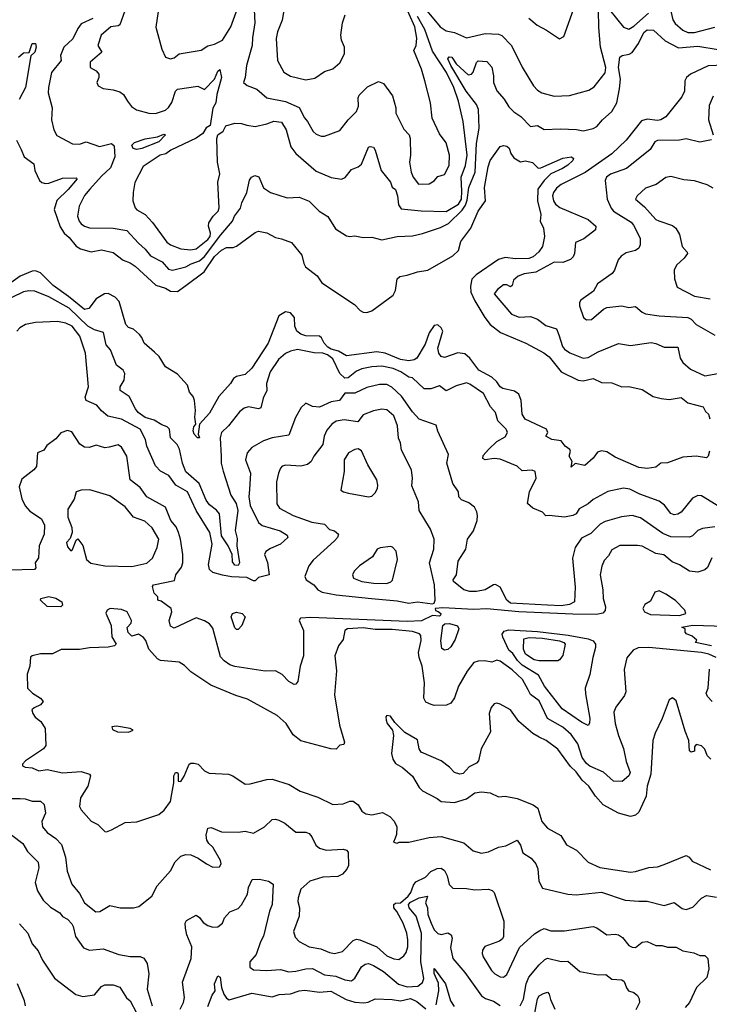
# Model space of a CAD drawing. Extents: x 1552294 to 1694791, y 811929 to 917222.
# Tile 452 of 643: x 1663292 to 1667372, y 859605 to 865427. Entities that reach past the tile are written whole.
import ezdxf

# ---------------------------------------------------------------- set-up
doc = ezdxf.new("R2010")
doc.units = 0

msp = doc.modelspace()

# ---------------------------------------------------------------- linework, layer by layer
at = {"layer": '0CON10XD'}
for points in [[(1664111.9, 865475), (1664097.6, 865382.4), (1664132.4, 865252.4), (1664155, 865204.2), (1664185, 865194.4), (1664205, 865200.8), (1664236.1, 865223.9), (1664365, 865247.1), (1664405, 865272.2), (1664445, 865281.8), (1664492.5, 865305), (1664541.1, 865385), (1664587.9, 865515)], [(1664679.6, 865485), (1664682.8, 865407.2), (1664670.2, 865320.2), (1664666.3, 865275), (1664633.5, 865155), (1664625.5, 865084.5), (1664616.2, 865055), (1664638.3, 865038.3), (1664695, 865016.9), (1664753.3, 864965), (1664865, 864943.2), (1664945, 864907.9), (1664976, 864846), (1664995.4, 864825), (1665028.2, 864765), (1665045, 864749.5), (1665075, 864738.2), (1665095, 864737.5), (1665185, 864772.5), (1665234.7, 864835.3), (1665285, 864884.4), (1665296.4, 864915), (1665294.7, 864965), (1665300, 864980), (1665349.7, 865030.3), (1665415, 865062), (1665445, 865050), (1665497.2, 864977.2), (1665516.4, 864906.4), (1665517.8, 864875), (1665565, 864778.8), (1665595.8, 864745), (1665601.9, 864725), (1665604.6, 864625), (1665597.7, 864585), (1665607.3, 864525), (1665620, 864495), (1665651.2, 864455), (1665713.9, 864456.1), (1665745, 864474), (1665765, 864499.2), (1665805, 864510.8), (1665832.1, 864565), (1665835.4, 864625), (1665815, 864698.8), (1665775, 864752.5), (1665731.9, 864845), (1665721.8, 864935), (1665688, 865065), (1665668.4, 865135), (1665624.4, 865245), (1665638.1, 865275), (1665641.9, 865318.1), (1665629.6, 865385), (1665563.5, 865535)], [(1664860.6, 865515), (1664845, 865423.3), (1664816.8, 865355), (1664810, 865315), (1664816.9, 865185), (1664855, 865116.5), (1664895, 865092.8), (1664985, 865071.5), (1665038.7, 865081.3), (1665095, 865120.8), (1665145, 865135.8), (1665185, 865172.5), (1665214.5, 865225), (1665213.8, 865263.8), (1665195, 865306.2), (1665191.8, 865335), (1665201.5, 865408.5), (1665218.5, 865455)], [(1665673.1, 865513.1), (1665780, 865385), (1665815, 865360), (1665865, 865350.4), (1665935, 865319.2), (1666045, 865344.7), (1666125, 865340.8), (1666145, 865332.5), (1666201.8, 865275), (1666265, 865146.2), (1666331.1, 865035), (1666355, 865010.4), (1666380.8, 864995), (1666455, 864974.5), (1666545, 864978.5), (1666659.8, 865010.2), (1666690.7, 865029.3), (1666755, 865111.9), (1666760.3, 865145), (1666728, 865265), (1666719.3, 865380.7), (1666717.3, 865482.7)], [(1666305, 865435.7), (1666353.6, 865393.6), (1666409.2, 865365), (1666485, 865313.8), (1666511.7, 865328.3), (1666578.2, 865515)], [(1663923.9, 865506.1), (1663885, 865396.2), (1663875, 865390), (1663831.2, 865385), (1663774.6, 865335), (1663753.3, 865273.3), (1663777.5, 865235), (1663709.2, 865175), (1663708.8, 865145), (1663745, 865124.4), (1663759.6, 865105), (1663760, 865085), (1663747.8, 865055), (1663755.4, 865035.4), (1663785, 865019.4), (1663845, 865012), (1663885, 865000), (1663905, 864984), (1663930.5, 864945), (1663953.6, 864913.6), (1663983, 864893), (1664055, 864873.5), (1664095, 864872.7), (1664155, 864891.8), (1664172.9, 864907.1), (1664192, 864938), (1664213.5, 865005), (1664225, 865016.9), (1664345, 865033.1), (1664385, 865013.8), (1664444.6, 865075.4), (1664465, 865123.3), (1664475, 865132.5), (1664486.2, 865085), (1664458, 864985), (1664451.4, 864935), (1664435.5, 864904.5), (1664418, 864802), (1664395, 864786.7), (1664375.7, 864754.3), (1664335, 864725.5), (1664185.2, 864654.8), (1664157.4, 864632.6), (1664123.1, 864625), (1664022.3, 864557.7), (1663973.3, 864465), (1663962.8, 864405), (1663961.6, 864355), (1663975, 864313.3), (1663985, 864301.8), (1664035, 864274.4), (1664078.5, 864228.5), (1664161.8, 864111.8), (1664185, 864094.6), (1664245, 864071.6), (1664305, 864065.8), (1664335, 864072.7), (1664405, 864127.7), (1664418.8, 864145), (1664421.6, 864165), (1664409.7, 864205), (1664410.9, 864225), (1664436.9, 864265), (1664466.6, 864295), (1664472.8, 864315), (1664464.8, 864465.2), (1664476.1, 864515), (1664461.2, 864585), (1664457.5, 864725), (1664464, 864745), (1664495, 864767.5), (1664511.7, 864798.3), (1664565, 864815.4), (1664605, 864813.1), (1664635, 864802.3), (1664685, 864795.5), (1664755, 864810), (1664795, 864826.2), (1664839.9, 864819.9), (1664869.2, 864775), (1664895.5, 864675.5), (1664925.7, 864635), (1665045, 864531.8), (1665135, 864493.6), (1665195, 864483.9), (1665216.9, 864493.1), (1665255, 864540), (1665295, 864557.1), (1665315, 864572.9), (1665355, 864672), (1665365, 864676.2), (1665385, 864672), (1665395, 864656.2), (1665430.8, 864535), (1665486.7, 864466.7), (1665496.4, 864436.4), (1665515, 864422.5), (1665527.8, 864385), (1665532.2, 864332.2), (1665549.3, 864309.3), (1665667.2, 864297.2), (1665815, 864292.1), (1665888.3, 864335), (1665905, 864366.2), (1665907.9, 864412.1), (1665904, 864495), (1665930.2, 864565), (1665939.2, 864625), (1665915.3, 864825), (1665888, 864945), (1665861.3, 865025), (1665817, 865115), (1665735, 865241.3), (1665688.9, 865368.9), (1665645, 865444.8)], [(1666782.2, 865485), (1666865, 865381.8), (1666895, 865370), (1666925, 865388.8), (1667012.1, 865465)], [(1667145, 865476.7), (1667155.4, 865425.4), (1667169.4, 865405), (1667215.8, 865365), (1667245, 865351.5), (1667285, 865350.3), (1667405, 865382)], [(1663725.5, 865434.5), (1663655, 865402.3), (1663635.4, 865375), (1663607, 865313), (1663552.9, 865265), (1663533.5, 865215), (1663537.3, 865185), (1663479.5, 865115), (1663462.2, 865025), (1663460.6, 864995), (1663484.4, 864905), (1663480, 864835), (1663494.5, 864774.5), (1663511.8, 864741.8), (1663605, 864691.9), (1663645, 864690.8), (1663685, 864705.5), (1663763.2, 864676.8), (1663835, 864695.6), (1663850.5, 864680.5), (1663855.2, 864615), (1663829.8, 864550.2), (1663775, 864502.1), (1663706, 864424), (1663675, 864386.5), (1663643.9, 864325), (1663634.7, 864265), (1663643.2, 864235), (1663655, 864219.5), (1663675.8, 864205), (1663705, 864196.8), (1663844.1, 864194.1), (1663925, 864180.5), (1663995, 864104.5), (1664035, 864070.4), (1664065, 864031.1), (1664135, 863995.6), (1664172.5, 863952.5), (1664195.4, 863945.4), (1664275, 863965.3), (1664306.1, 863983.9), (1664355, 864000.4), (1664385, 864025.6), (1664482.3, 864155), (1664551.1, 864235), (1664563.1, 864265), (1664597.9, 864312.1), (1664606.3, 864343.7), (1664635.3, 864405), (1664651.9, 864478.1), (1664663.8, 864496.2), (1664683.6, 864506.4), (1664707.2, 864497.2), (1664735, 864433.3), (1664775, 864404.8), (1664875, 864374.2), (1664945, 864376.8), (1665005, 864353.8), (1665063.5, 864295), (1665115, 864263.1), (1665160.6, 864190.6), (1665225, 864148.6), (1665245, 864144.4), (1665275, 864148.9), (1665325, 864139.4), (1665375, 864141.4), (1665435, 864125.3), (1665525.2, 864145.2), (1665615, 864149.5), (1665675, 864161.6), (1665781.2, 864198.8), (1665828.1, 864221.9), (1665909.2, 864300.8), (1665929.4, 864330.6), (1665939.6, 864360.4), (1665949.4, 864435), (1665987.4, 864525), (1665993.6, 864695), (1666010.9, 864785), (1666006, 864895), (1665995.3, 864925), (1665933.4, 865003.4), (1665842.4, 865155), (1665824.8, 865195), (1665831.9, 865208.1), (1665847.7, 865205), (1665875, 865165.4), (1665945, 865100.8), (1665965, 865103.8), (1665974.3, 865115.7), (1665995, 865173.3), (1666005, 865184), (1666055, 865179.2), (1666085, 865146.2), (1666095.2, 865095.2), (1666094.7, 865055), (1666115, 865005.4), (1666157.5, 864957.5), (1666185, 864912.1), (1666215, 864881.8), (1666257.1, 864855), (1666315, 864795.7), (1666355, 864800.5), (1666395, 864777.3), (1666490.7, 864780.7), (1666586.8, 864776.8), (1666625, 864769.5), (1666685, 864782.5), (1666705.8, 864795), (1666740, 864835), (1666795, 864884), (1666825.2, 864934.8), (1666841.3, 865018.7), (1666845.7, 865075.7), (1666835.4, 865145), (1666842.5, 865205), (1666855.6, 865214.4), (1666898, 865222), (1666915, 865233.2), (1666953.1, 865285), (1666985, 865351.5), (1667005, 865367.1), (1667041.4, 865365), (1667111.8, 865301.8), (1667190.7, 865260.7), (1667305, 865269.8), (1667425, 865251.3)], [(1663285, 865205.6), (1663315, 865230), (1663347.1, 865232.9), (1663365, 865285.7), (1663385, 865285.7), (1663390, 865265), (1663380.9, 865235), (1663357.3, 865212.7), (1663326.8, 865025), (1663288.8, 864955)], [(1667505, 865160.6), (1667365, 865153.3), (1667260.5, 865105), (1667237.5, 865085), (1667226.9, 865065), (1667224.4, 865005), (1667209.6, 864970.4), (1667115, 864852.7), (1667085.6, 864835), (1667065, 864830.5), (1667005, 864838.8), (1666970.8, 864829.2), (1666879.3, 864715), (1666795, 864633.1), (1666637.5, 864522.5), (1666495, 864452.2), (1666468.9, 864431.1), (1666449.2, 864405), (1666444.7, 864385.2), (1666449.7, 864355), (1666461.3, 864335), (1666486.7, 864316.7), (1666655.6, 864245), (1666700.6, 864205), (1666699.4, 864185), (1666628.8, 864131.2), (1666580.7, 864109.3), (1666574.4, 864045), (1666566, 864024), (1666550.4, 864009.6), (1666505, 863990.4), (1666455, 863993.8), (1666345, 863934.1), (1666276.9, 863923.1), (1666240.2, 863909.8), (1666212.7, 863887.3), (1666205, 863854.3), (1666195, 863848), (1666175, 863858.8), (1666155, 863858.8), (1666118.8, 863831.2), (1666100, 863805), (1666201.4, 863685), (1666248, 863668), (1666315, 863672), (1666356.4, 863656.4), (1666405, 863619.1), (1666468.3, 863598.3), (1666482.7, 863562.7), (1666503.6, 863495), (1666515, 863478.1), (1666547, 863457), (1666625, 863425.6), (1666655, 863430), (1666715, 863462.7), (1666835, 863511.9), (1666905, 863500.9), (1667027.8, 863517.8), (1667055, 863512.9), (1667105, 863490), (1667185, 863490), (1667199.5, 863425), (1667215, 863400), (1667259.8, 863359.8), (1667345, 863320.6), (1667445, 863338.1)], [(1667394.7, 864975.3), (1667371.4, 864918.6), (1667367.8, 864835), (1667395.5, 864745)], [(1663273.2, 864715), (1663299.8, 864659.8), (1663318.6, 864615), (1663375.3, 864575.3), (1663381.1, 864535), (1663408.7, 864475), (1663423.4, 864463.4), (1663445, 864457.9), (1663465, 864460.7), (1663545, 864490), (1663625, 864490.8), (1663632, 864485), (1663577.8, 864422.2), (1663511.5, 864358.5), (1663495.7, 864305), (1663531, 864201), (1663555, 864164.5), (1663585, 864139.2), (1663625, 864087.5), (1663651.9, 864071.9), (1663715, 864054.7), (1663775.4, 864065.4), (1663845, 864050.5), (1663904, 864004), (1663945, 863989.4), (1663975, 863970), (1664097.6, 863857.6), (1664155, 863838.9), (1664185, 863821.4), (1664225, 863820.5), (1664274.7, 863855), (1664383.2, 863936.8), (1664445, 864027.4), (1664485, 864063.7), (1664515, 864079.3), (1664555, 864079.6), (1664575, 864086.8), (1664685, 864168.3), (1664705, 864175.8), (1664755, 864166.6), (1664805, 864138.5), (1664841.6, 864131.6), (1664899.1, 864109.1), (1664961.5, 864035), (1664972.2, 863985), (1664982.5, 863965), (1665052.1, 863912.1), (1665079.9, 863869.9), (1665272.4, 863742.4), (1665306.6, 863706.6), (1665325, 863697.1), (1665345, 863695.4), (1665375, 863705.5), (1665502.4, 863797.6), (1665516, 863825), (1665524.4, 863895), (1665541.7, 863908.3), (1665585, 863915.5), (1665645, 863935.5), (1665706.7, 863945), (1665855, 864031.2), (1665888.8, 864061.2), (1665901.6, 864115), (1665961.5, 864195), (1666005, 864293.8), (1666046.9, 864355), (1666041.8, 864435), (1666062.7, 864557.3), (1666075.6, 864594.4), (1666135, 864676.2), (1666155, 864683.8), (1666175, 864678.8), (1666187, 864667), (1666196.9, 864635), (1666215, 864610), (1666255, 864586.7), (1666285, 864592), (1666325, 864582), (1666359.3, 864549.3), (1666375, 864550), (1666505, 864607.1), (1666556.7, 864615), (1666569.2, 864605), (1666564.2, 864595), (1666535, 864566.7), (1666503.1, 864546.9), (1666435, 864515.5), (1666395, 864475.6), (1666357.8, 864425), (1666356.2, 864355), (1666375.5, 864275), (1666372, 864235), (1666390.6, 864195), (1666397.8, 864145), (1666384.6, 864085), (1666364.3, 864055), (1666330.3, 864025), (1666305, 864014.5), (1666225, 864012.3), (1666165, 864020), (1666125, 864009.2), (1665992, 863918), (1665967.9, 863892.1), (1665958.6, 863851.4), (1665961.2, 863815), (1665984.1, 863764.1), (1666042.9, 863665), (1666075.2, 863625.2), (1666137.2, 863577.2), (1666287.1, 863515), (1666392.6, 863457.4), (1666425, 863433.3), (1666495.2, 863345.2), (1666596.2, 863296.2), (1666625, 863291.7), (1666685, 863304.7), (1666735, 863281.3), (1666795, 863280), (1666855, 863255.4), (1666895, 863257.9), (1666975, 863239.1), (1667039.4, 863199.4), (1667086.6, 863186.6), (1667135, 863180.7), (1667205, 863193.2), (1667245, 863161.9), (1667335, 863137.8), (1667349.7, 863109.7), (1667366.9, 863095), (1667376.1, 863066.1)], [(1663985, 864659.4), (1663962.5, 864665), (1663954.3, 864685), (1663970.3, 864699.7), (1664035, 864721.3), (1664106.8, 864733.2), (1664145, 864749.5), (1664155, 864746.7), (1664115, 864704.8), (1664015, 864664.8), (1663985, 864659.4)], [(1667385, 864717.1), (1667315, 864703.3), (1667235, 864723.1), (1667195.4, 864714.6), (1667065, 864713.1), (1667050.5, 864705), (1667021.2, 864658.8), (1666882.8, 864547.2), (1666787.5, 864512.5), (1666764.6, 864495.4), (1666755.9, 864475), (1666767.1, 864365), (1666792.1, 864312.1), (1666805.6, 864295), (1666909, 864229), (1666922.6, 864212.6), (1666963.3, 864135), (1666963.1, 864095), (1666955.7, 864075), (1666935, 864061.8), (1666881.1, 864048.9), (1666850.6, 864029.4), (1666832.6, 864007.4), (1666811.1, 863945), (1666797.1, 863925), (1666710, 863865), (1666687.7, 863822.3), (1666612.1, 863767.9), (1666604.3, 863755), (1666603.1, 863735), (1666627.5, 863665), (1666645, 863652.7), (1666675, 863654.4), (1666746, 863715), (1666765, 863724.4), (1666854.7, 863735.3), (1666895, 863724.6), (1666935, 863730.6), (1666975, 863696.5), (1666995, 863687.9), (1667075, 863675.3), (1667245.7, 863665.7), (1667265, 863655.4), (1667294.3, 863625), (1667405, 863560.6)], [(1667395, 864430.8), (1667359.4, 864449.4), (1667285, 864474.5), (1667220.7, 864480.7), (1667145, 864500.5), (1667115, 864493.6), (1667057.1, 864452.9), (1666995, 864430.4), (1666944.4, 864385), (1666934.5, 864365), (1666989.4, 864319.4), (1667055, 864245.6), (1667072.5, 864237.5), (1667155, 864210), (1667174.3, 864195), (1667196.3, 864156.3), (1667210.6, 864085), (1667241.2, 864051.2), (1667242.5, 864045), (1667223.4, 864016.6), (1667177.1, 863975), (1667164.3, 863945), (1667166.2, 863895), (1667182.5, 863845), (1667285, 863791.1), (1667376.8, 863776.8)], [(1667373.1, 862875), (1667365.3, 862845), (1667355, 862835.6), (1667293.7, 862846.3), (1667215, 862840.5), (1667125, 862805.8), (1667085, 862804), (1667055, 862781.2), (1667005, 862772.9), (1666955, 862778.1), (1666815, 862839.5), (1666765, 862870.9), (1666735, 862878.1), (1666710.6, 862869.4), (1666685, 862833.8), (1666635, 862791.2), (1666578.3, 862801.7), (1666555, 862780), (1666560, 862815), (1666542.9, 862845), (1666551.5, 862875), (1666546.9, 862885), (1666519.2, 862905), (1666495.7, 862935.7), (1666440, 862945), (1666405, 862963.3), (1666416.7, 862985), (1666408.8, 863005), (1666282.7, 863065), (1666265, 863093.8), (1666259.2, 863175), (1666245, 863212.1), (1666220.3, 863230.3), (1666150.4, 863245), (1666135, 863255.3), (1666114, 863286), (1666085, 863313.3), (1666008.9, 863355), (1665954.6, 863425), (1665925, 863450.4), (1665883.5, 863456.5), (1665805, 863430), (1665785, 863435.8), (1665771.5, 863455), (1665765.8, 863485), (1665794.4, 863585), (1665786.1, 863605), (1665765, 863621.6), (1665745, 863619.2), (1665714, 863576), (1665690.9, 863509.1), (1665640.7, 863425), (1665625, 863414.8), (1665595, 863410.4), (1665545, 863416.6), (1665455.1, 863455.1), (1665405, 863462.3), (1665225, 863439.1), (1665177.2, 863467.2), (1665135, 863478), (1665115, 863489.5), (1665092.7, 863515), (1665078.3, 863545), (1665065, 863554.5), (1664985, 863557.8), (1664955, 863567.5), (1664931.8, 863585), (1664920, 863615), (1664917.9, 863665), (1664895, 863693.2), (1664865, 863699.4), (1664824.1, 863675.9), (1664762.7, 863515), (1664665, 863366.7), (1664625, 863328.5), (1664575, 863317.1), (1664556, 863305), (1664538.1, 863275), (1664470.9, 863199.1), (1664415, 863100), (1664356, 863035), (1664347.5, 862975), (1664355, 862953.3), (1664343.1, 862955), (1664325, 862976.9), (1664318.8, 862995), (1664321.2, 863018.8), (1664334.2, 863035), (1664327.1, 863077.1), (1664331.1, 863115), (1664326.9, 863175), (1664318.7, 863198.7), (1664295.8, 863225), (1664285.6, 863265), (1664225, 863330.6), (1664155, 863374.2), (1664117.1, 863435), (1664090.3, 863460.3), (1664027.5, 863515), (1664015, 863546.7), (1664000, 863565), (1663965, 863596), (1663935, 863607.5), (1663918.9, 863625), (1663879.5, 863759.5), (1663856.9, 863786.9), (1663815, 863808.1), (1663793.8, 863806.1), (1663744.5, 863775.5), (1663701.3, 863718.7), (1663675, 863712.6), (1663580.8, 863790.8), (1663489.6, 863855), (1663415, 863930), (1663385, 863942.5), (1663365, 863940.3), (1663295, 863910.1), (1663238.4, 863871.6)], [(1664484.2, 862844.2), (1664484.8, 862804.8), (1664495, 862757.5), (1664540.3, 862615), (1664571.8, 862565), (1664582.7, 862525), (1664566.7, 862406.7), (1664578.7, 862358.7), (1664576.1, 862315), (1664592, 862215), (1664585, 862199.4), (1664565, 862200.5), (1664550.3, 862220.2), (1664548.3, 862265), (1664526.2, 862315), (1664485.5, 862375), (1664473.9, 862505), (1664456.5, 862526.5), (1664415, 862558.5), (1664395, 862585.4), (1664353.9, 862683.9), (1664275, 862753.5), (1664254.3, 862805), (1664237.6, 862887.6), (1664222.7, 862915), (1664185, 862954), (1664178.5, 863005), (1664165, 863018.5), (1664131.9, 863031.9), (1664088, 863058), (1664035, 863074.5), (1663993.6, 863105), (1663976.5, 863125), (1663939, 863199), (1663887.1, 863235), (1663885.6, 863255), (1663909.6, 863295), (1663914.4, 863335), (1663903.5, 863353.5), (1663865, 863383.3), (1663830, 863475), (1663804, 863505), (1663787.2, 863577.3), (1663735, 863592.3), (1663695, 863614.1), (1663585, 863720.2), (1663465, 863787.4), (1663380.8, 863820.8), (1663345, 863824), (1663315, 863818.2), (1663245, 863783.8)], [(1667405, 862427.4), (1667332.6, 862417.4), (1667305, 862405.4), (1667273.1, 862375), (1667255, 862366.2), (1667145, 862369.5), (1667097.7, 862387.7), (1666965, 862480.3), (1666915, 862494.2), (1666852.1, 862487.9), (1666755, 862459.1), (1666725.7, 862444.3), (1666671, 862389), (1666615, 862360.4), (1666577.7, 862305), (1666562.6, 862242.6), (1666578.9, 862071.1), (1666573.5, 861985), (1666545, 861969.3), (1666495, 861961.2), (1666415.6, 861965.6), (1666195, 861977), (1666175, 861993.5), (1666135, 862071.2), (1666107.8, 862087.8), (1666095, 862085.6), (1666045, 862054.6), (1665995.3, 862044.7), (1665955, 862045.7), (1665919.5, 862055), (1665857.8, 862105), (1665857.5, 862115), (1665875.3, 862144.7), (1665886, 862225), (1665931.3, 862295), (1665940.7, 862355), (1665976.6, 862403.4), (1665999.5, 862465), (1666001.1, 862495), (1665997.5, 862517.5), (1665982.5, 862545), (1665949.5, 862569.5), (1665905, 862588.1), (1665889.2, 862605), (1665888.6, 862635), (1665855, 862683.3), (1665818.9, 862805), (1665828.1, 862855), (1665766.2, 862993.8), (1665755, 863028.6), (1665655, 863065.6), (1665615, 863107.8), (1665550.5, 863200.5), (1665493.5, 863253.5), (1665465, 863268.8), (1665420.8, 863269.1), (1665345, 863251.9), (1665275, 863218), (1665215, 863218.2), (1665184.4, 863175.6), (1665135, 863166.7), (1665065, 863136.2), (1665025, 863138.9), (1664985, 863160), (1664957, 863133), (1664924.4, 863075), (1664885, 862970.6), (1664785, 862954.6), (1664735, 862937.3), (1664665, 862896.5), (1664637.5, 862865), (1664628.5, 862825), (1664656.6, 862745), (1664650.7, 862649.3), (1664648, 862605), (1664655.3, 862555), (1664705, 862453.3), (1664726.8, 862436.8), (1664833.3, 862405), (1664875, 862378.6), (1664879.2, 862365), (1664835.8, 862325), (1664775, 862300.6), (1664748.7, 862281.3), (1664740.8, 862265), (1664757.4, 862217.4), (1664767.1, 862145), (1664705, 862127.6), (1664685, 862109.1), (1664675, 862108.1), (1664635, 862127.5), (1664545, 862131.8), (1664491.5, 862141.5), (1664435, 862158.4), (1664414.9, 862174.9), (1664408.6, 862205), (1664430, 862325), (1664415.9, 862395), (1664336.6, 862525), (1664285.3, 862635), (1664214.8, 862674.8), (1664175, 862732.2), (1664125, 862757.1), (1664095, 862788.1), (1664043.2, 862905), (1664035.8, 862945), (1664004.2, 863005), (1663895, 863065.3), (1663813.1, 863083.1), (1663775, 863113.1), (1663747.5, 863147.5), (1663684.4, 863175), (1663679.5, 863195), (1663698.5, 863255), (1663682.1, 863455), (1663646.7, 863555), (1663601.8, 863615), (1663565, 863632.2), (1663515, 863641.8), (1663385, 863636.2), (1663326.1, 863623.9), (1663293.3, 863605), (1663274.2, 863585)], [(1667515, 862495.8), (1667325, 862611.9), (1667305, 862613.1), (1667273.1, 862596.9), (1667205, 862515.7), (1667185, 862502.9), (1667165, 862498.9), (1667145, 862506.7), (1667106, 862556), (1667075, 862580.4), (1666961.7, 862621.7), (1666901.7, 862651.7), (1666865, 862656.9), (1666772.2, 862637.8), (1666685, 862590.4), (1666655.2, 862564.8), (1666602.9, 862535), (1666584.6, 862505.4), (1666564, 862495), (1666515, 862484.7), (1666424.8, 862495.2), (1666405, 862492.9), (1666385.1, 862515.1), (1666328.6, 862538.6), (1666296.8, 862565), (1666307.3, 862635), (1666348.1, 862715), (1666342.5, 862755), (1666324, 862764), (1666265, 862758.8), (1666235, 862787.1), (1666135, 862828.8), (1666098.2, 862831.8), (1666045, 862824.2), (1666032.5, 862832.5), (1666035, 862850), (1666065.5, 862885), (1666115, 862932.2), (1666165, 862961.1), (1666177.9, 862985), (1666170.8, 863005), (1666121.1, 863055), (1666107.1, 863105), (1666077.5, 863137.5), (1666035.8, 863215.8), (1665955, 863272.5), (1665935, 863279.6), (1665875, 863262.7), (1665815, 863232.5), (1665775, 863261.9), (1665725, 863243.3), (1665685, 863244.4), (1665615, 863309.3), (1665595, 863312.9), (1665546.2, 863345), (1665501.1, 863365), (1665435, 863378), (1665375.2, 863374.8), (1665317, 863363), (1665285, 863348.2), (1665235, 863308.8), (1665215, 863307.8), (1665185.8, 863335), (1665145, 863420.5), (1665112.3, 863445), (1665085.4, 863454.6), (1665035, 863457.1), (1664935, 863475.8), (1664895, 863467.5), (1664865, 863452.7), (1664823.2, 863416.8), (1664773.1, 863345), (1664751.8, 863275), (1664753.8, 863235), (1664731.5, 863188.5), (1664719.2, 863130.8), (1664705, 863126.7), (1664645, 863137.5), (1664619.8, 863130.2), (1664592.6, 863107.4), (1664527.5, 863025), (1664486.2, 862985), (1664478.7, 862955), (1664484.2, 862844.2)], [(1665735, 861973.3), (1665745, 861977.5), (1665750, 861995), (1665745.7, 862084.3), (1665717.1, 862215), (1665743.1, 862295), (1665743.3, 862355), (1665723.3, 862415), (1665655.5, 862525.5), (1665651.1, 862575), (1665611.3, 862671.3), (1665615.5, 862715), (1665609.1, 862765), (1665550.5, 862880.5), (1665544.6, 862924.6), (1665532.2, 862952.2), (1665527.8, 863025), (1665505, 863084.5), (1665465, 863120), (1665435, 863124.7), (1665385, 863113.8), (1665325, 863090), (1665292.1, 863047.9), (1665211.2, 863061.2), (1665165, 863052.3), (1665138.5, 863035), (1665109.5, 863000.5), (1665092.7, 862965), (1665084.5, 862915), (1665031.5, 862845), (1665016.4, 862815), (1664995, 862797.3), (1664955, 862786.2), (1664866.6, 862793.4), (1664845, 862785.8), (1664835.5, 862774.5), (1664822.2, 862745), (1664811.2, 862695), (1664814, 862564), (1664829.3, 862539.3), (1664910, 862495), (1665020, 862455), (1665094.7, 862444.7), (1665125, 862412.5), (1665155, 862403.5), (1665178.1, 862385), (1665172.5, 862365), (1665155.2, 862344.8), (1665028.5, 862231.5), (1665002.3, 862197.7), (1664979.1, 862135), (1664987.5, 862115), (1665032.5, 862085), (1665056.7, 862055), (1665081.6, 862041.6), (1665165, 862026.2), (1665373.7, 862003.7), (1665525, 861990), (1665595, 861976.5), (1665645, 861984.4), (1665735, 861973.3)], [(1667386.7, 862245), (1667362.3, 862187.7), (1667345.7, 862174.3), (1667305, 862160.6), (1667255, 862166.7), (1667195, 862203.5), (1667151.5, 862221.5), (1667102.6, 862262.6), (1667055, 862270.9), (1666975, 862313.5), (1666947, 862317), (1666842.2, 862317.8), (1666795, 862291.4), (1666775, 862256.2), (1666750.7, 862229.3), (1666735.4, 862194.6), (1666725.4, 862145), (1666742.7, 862055), (1666743.2, 862005), (1666757.8, 861955), (1666756.5, 861933.5), (1666743, 861917), (1666705, 861910.4), (1666565, 861912.5), (1666245, 861925.8), (1666055, 861942.9), (1665978.5, 861938.5), (1665795, 861950), (1665750, 861945), (1665752.5, 861932.5), (1665768.3, 861928.3), (1665783.3, 861915), (1665782.5, 861905), (1665775, 861900), (1665735, 861903.3), (1665668.3, 861871.7), (1665585, 861869.2), (1665015, 861892.7), (1664952.3, 861887.7), (1664944.6, 861875), (1664970.3, 861815), (1664970.7, 861665), (1664950.4, 861605), (1664937, 861513), (1664925, 861497.5), (1664915, 861496.7), (1664885, 861513.8), (1664844.5, 861554.5), (1664805, 861577.1), (1664745, 861574.4), (1664565, 861602.3), (1664535, 861612.7), (1664500.9, 861635), (1664479.2, 861659.2), (1664435, 861828.8), (1664415.7, 861855), (1664385, 861872.9), (1664335, 861890), (1664205, 861829.5), (1664185, 861840.8), (1664175.4, 861875), (1664191.1, 861925), (1664187.3, 861945), (1664128.3, 861988.3), (1664110, 861995), (1664110, 862015), (1664087.5, 862035), (1664077.5, 862075), (1664082.5, 862085), (1664208.5, 862111.5), (1664215.6, 862145), (1664250.1, 862189.9), (1664257.5, 862215), (1664257.3, 862265), (1664244.1, 862355), (1664230.9, 862395), (1664217.4, 862427.4), (1664186.5, 862465), (1664153.8, 862545), (1664045, 862606.2), (1664005, 862661.2), (1663945.5, 862705), (1663926.2, 862845), (1663895, 862898.9), (1663875, 862912.5), (1663821.2, 862898.8), (1663795, 862895.6), (1663745, 862910), (1663703.2, 862896.8), (1663675, 862900), (1663647.1, 862917.1), (1663600.3, 862990.3), (1663575, 862997.5), (1663535.4, 862984.6), (1663505, 862948), (1663451.8, 862908.2), (1663435, 862881.9), (1663397.5, 862865), (1663391.1, 862785), (1663375.4, 862765), (1663305, 862710), (1663289.1, 862665), (1663304.1, 862594.1), (1663325, 862552.1), (1663351.4, 862521.4), (1663420, 862475), (1663438.5, 862438.5), (1663436.1, 862385), (1663406.9, 862315), (1663403.8, 862245), (1663382.5, 862215), (1663388, 862185), (1663380, 862175), (1663232.2, 862172.2)], [(1665355, 862605.8), (1665375, 862610), (1665395, 862630), (1665408.1, 862655), (1665411.1, 862675), (1665405.4, 862705), (1665352.3, 862795), (1665315, 862877.5), (1665295, 862889.4), (1665274.2, 862885.8), (1665237.5, 862865), (1665211.4, 862825), (1665211.4, 862755), (1665192.5, 862645), (1665207.5, 862635), (1665237.9, 862627.9), (1665355, 862605.8)], [(1663955, 862194.4), (1664045, 862213.8), (1664077.6, 862242.4), (1664105.4, 862305), (1664115.4, 862354.6), (1664075, 862421.8), (1664031.7, 862461.7), (1663965.3, 862485.3), (1663915.8, 862545.8), (1663825, 862610.5), (1663706.8, 862646.8), (1663655, 862645.6), (1663626.2, 862635), (1663615, 862592.5), (1663576.7, 862533.3), (1663577.5, 862485), (1663599.4, 862425), (1663602.9, 862395), (1663590.6, 862359.4), (1663568.6, 862335), (1663575, 862308.8), (1663595, 862286.7), (1663605, 862293.3), (1663625, 862350), (1663635, 862357.5), (1663665, 862318), (1663687.8, 862235), (1663712.4, 862212.4), (1663795, 862196.9), (1663955, 862194.4)], [(1665465, 862093.5), (1665488.1, 862101.9), (1665497, 862113), (1665527.1, 862235), (1665519.2, 862285), (1665497.8, 862307.8), (1665485, 862310.8), (1665425, 862304.2), (1665406.7, 862295), (1665379.7, 862250.3), (1665302.6, 862197.4), (1665270, 862165), (1665260.8, 862145), (1665266, 862125), (1665315.3, 862104.7), (1665385, 862095.2), (1665465, 862093.5)], [(1663535, 861954.3), (1663455, 861956.9), (1663415.7, 861995), (1663416, 862005), (1663465, 862017), (1663506.4, 862006.4), (1663541.4, 861985), (1663545.4, 861964.6), (1663535, 861954.3)], [(1667195, 861903.6), (1667233.3, 861915), (1667227.1, 861935), (1667172.3, 861992.3), (1667115, 862030.6), (1667075, 862049.2), (1667048.9, 862041.1), (1667025, 861987.5), (1666991.5, 861968.5), (1666979.4, 861945), (1666989.5, 861925), (1667025, 861909.5), (1667195, 861903.6)], [(1667413.3, 861655), (1667369.5, 861675), (1667325, 861684.9), (1667015, 861714.8), (1666952.1, 861712.1), (1666920.9, 861699.1), (1666885, 861653.3), (1666867.8, 861585), (1666877.9, 861452.1), (1666869.7, 861430.3), (1666818.8, 861361.2), (1666807, 861333), (1666814.6, 861265), (1666833.9, 861195), (1666865, 861118), (1666881.1, 861041.1), (1666904.4, 860975), (1666895.6, 860955), (1666856.9, 860923.1), (1666805, 860924.5), (1666746.6, 860976.6), (1666665, 861012.5), (1666645, 861028.4), (1666618.9, 861065), (1666594.4, 861144.4), (1666555, 861200.4), (1666505, 861243.2), (1666415.3, 861295), (1666365, 861398.5), (1666315, 861436.4), (1666300.3, 861465), (1666266.9, 861525), (1666205, 861581.9), (1666135, 861634.6), (1666115, 861640), (1666085, 861628.4), (1666044, 861636), (1666005, 861634.6), (1665979.2, 861625), (1665938.9, 861575), (1665887.3, 861485), (1665863.5, 861416.5), (1665842, 861385), (1665816.5, 861373.5), (1665745, 861371.5), (1665726.5, 861376.5), (1665695, 861392.2), (1665683.8, 861415), (1665686, 861506), (1665672.3, 861605), (1665654.7, 861655), (1665652, 861685), (1665667.3, 861755), (1665664.5, 861784.5), (1665657.5, 861795), (1665615, 861809.6), (1665495, 861821.1), (1665395, 861821.5), (1665325, 861830.3), (1665231.2, 861825), (1665216, 861815), (1665205, 861762.5), (1665178.8, 861725), (1665155.7, 861665), (1665165.6, 861575.6), (1665154.7, 861435), (1665184.6, 861255), (1665213.3, 861155), (1665209.3, 861140.7), (1665185, 861137.5), (1665165, 861112.5), (1665133.3, 861115), (1664955, 861163.2), (1664909, 861199), (1664869.2, 861265), (1664815, 861312.2), (1664639.5, 861409.5), (1664570.9, 861430.9), (1664422.4, 861492.4), (1664305, 861570.8), (1664267.8, 861607.8), (1664235, 861626.9), (1664125, 861638.2), (1664107.1, 861647.1), (1664055.8, 861705), (1664038.6, 861755), (1664025, 861774), (1663995, 861792.5), (1663955, 861781.2), (1663932.6, 861802.6), (1663928.1, 861831.9), (1663951.2, 861858.8), (1663954, 861875), (1663927.5, 861925), (1663895, 861939.3), (1663826.7, 861945), (1663809.2, 861935), (1663802, 861918), (1663833.8, 861845), (1663837.1, 861777.1), (1663863.3, 861735), (1663852.5, 861725), (1663815, 861716.5), (1663705, 861713.1), (1663645, 861703.3), (1663537.9, 861702.1), (1663485, 861678), (1663415, 861677.5), (1663365, 861665.8), (1663355, 861656.7), (1663351.1, 861605), (1663335.9, 861555.9), (1663337.5, 861475), (1663368.1, 861445), (1663414.4, 861415), (1663430, 861395), (1663414, 861375), (1663377.7, 861357.7), (1663364.3, 861345), (1663368.6, 861325), (1663383.1, 861303.1), (1663417.8, 861277.8), (1663441.9, 861235), (1663445.6, 861134.4), (1663432, 861115), (1663326.7, 861045), (1663307.5, 861025), (1663307.5, 861015), (1663325, 861006.7), (1663365, 861002), (1663405, 860984.3), (1663455, 860992.5), (1663545, 860972.7), (1663655, 860981.1), (1663705.4, 860965.4), (1663710.6, 860955), (1663695.3, 860894.7), (1663650.6, 860825), (1663645.7, 860775), (1663655.8, 860755), (1663715, 860688), (1663755, 860668), (1663795, 860626.2), (1663805, 860624.2), (1663835, 860636), (1663915, 860679.2), (1663985, 860684.3), (1664115, 860726.9), (1664146.7, 860753.3), (1664185, 860804.4), (1664191.5, 860848.5)], [(1664575, 861820.8), (1664565, 861831.1), (1664542.2, 861895), (1664550.4, 861915), (1664575, 861924), (1664608.7, 861915), (1664625.8, 861895), (1664606.1, 861845), (1664585, 861821.8), (1664575, 861820.8)], [(1665805, 861699.1), (1665788.8, 861708.8), (1665784.1, 861754.1), (1665795.4, 861844.6), (1665806.3, 861853.7), (1665835, 861855.6), (1665882.1, 861842.1), (1665890.8, 861825), (1665868.7, 861761.3), (1665842, 861718), (1665825, 861703.1), (1665805, 861699.1)], [(1667385, 861724.4), (1667290, 861745), (1667298.3, 861758.3), (1667270.7, 861780.7), (1667237.5, 861795), (1667230, 861805), (1667230, 861825), (1667210, 861835), (1667273.3, 861846.7), (1667465, 861841.6)], [(1666655, 861254.2), (1666615, 861272.9), (1666502.4, 861352.4), (1666396.1, 861485), (1666361.4, 861551.4), (1666265, 861609.3), (1666237.3, 861637.3), (1666209.6, 861679.6), (1666185, 861699.4), (1666150, 861775), (1666147.2, 861792.8), (1666158.1, 861811.9), (1666185, 861818.4), (1666355, 861808.6), (1666537.2, 861787.2), (1666655.3, 861765.2), (1666684.1, 861754.1), (1666698.9, 861735), (1666699.5, 861715), (1666682.5, 861655), (1666666.1, 861553.9), (1666637.8, 861475), (1666640.2, 861440.2), (1666665.8, 861295), (1666663.2, 861266.8), (1666655, 861254.2)], [(1666365, 861634.7), (1666335, 861640.7), (1666284.1, 861675), (1666271.9, 861705), (1666275, 861765.3), (1666306.1, 861773.9), (1666385, 861768.8), (1666485, 861753.8), (1666511.8, 861745), (1666519.2, 861735), (1666505, 861666.7), (1666485, 861642.5), (1666475, 861636.2), (1666365, 861634.7)], [(1667388.4, 861395), (1667362.2, 861425), (1667353.5, 861445), (1667365.3, 861474.7), (1667374.1, 861585.9)], [(1667381.5, 861055), (1667358.8, 861075), (1667345, 861112.5), (1667325, 861133.3), (1667295, 861140), (1667283.6, 861126.4), (1667285, 861102.5), (1667265, 861096.2), (1667255, 861104), (1667250.6, 861165), (1667229.5, 861219.5), (1667175, 861400), (1667155, 861417.5), (1667134.2, 861405.8), (1667093.8, 861295), (1667051.2, 861208.8), (1667038, 861165), (1667026.7, 860965), (1667004.8, 860895.2), (1666998.7, 860835), (1666955, 860740), (1666935, 860723.6), (1666905, 860715.5), (1666835, 860735.3), (1666744.5, 860785), (1666698.2, 860835), (1666659.6, 860895), (1666620.1, 860930.1), (1666585, 860979.2), (1666551, 861011), (1666475, 861112.5), (1666406.9, 861165), (1666365.8, 861184.2), (1666328.6, 861205), (1666245, 861276.9), (1666195, 861345.8), (1666135, 861379.2), (1666115, 861385.8), (1666098.8, 861381.2), (1666080.9, 861359.1), (1666070, 861325), (1666076.9, 861215), (1666022.9, 861115), (1666005.6, 861045), (1665995, 861031.4), (1665950.8, 861009.2), (1665915, 860968.6), (1665895, 860965.6), (1665864, 860975), (1665835, 861006), (1665785, 861044.2), (1665666.5, 861096.5), (1665656.1, 861115), (1665645, 861168.8), (1665571.4, 861211.4), (1665510.8, 861270.8), (1665485, 861307.5), (1665465, 861312.5), (1665457.5, 861305), (1665460, 861285), (1665466.7, 861265), (1665496.7, 861225), (1665503.8, 861195), (1665492.5, 861087.5), (1665500, 861055), (1665515, 861029.4), (1665556.7, 861005), (1665615, 860953.3), (1665655.9, 860885.9), (1665675, 860866.7), (1665762.3, 860822.3), (1665785, 860803.8), (1665865, 860798), (1665935, 860818.8), (1665984.4, 860855.6), (1666025, 860861.1), (1666075, 860855.5), (1666125, 860831.8), (1666165, 860835.3), (1666235, 860821.7), (1666329.2, 860785), (1666357.5, 860765), (1666380.6, 860685), (1666415, 860645.7), (1666493.8, 860603.8), (1666527.4, 860547.4), (1666586.5, 860516.5), (1666656.2, 860445), (1666723.6, 860413.6), (1666905, 860386.9), (1666935, 860389.4), (1667015, 860414), (1667065, 860417.5), (1667105, 860431.9), (1667235, 860484), (1667253.8, 860475), (1667271.3, 860451.3), (1667379.3, 860399.3)], [(1663935, 861214.2), (1663962.5, 861225), (1663946.4, 861236.4), (1663865, 861249.4), (1663837.5, 861245), (1663840.5, 861230.5), (1663870, 861215), (1663935, 861214.2)], [(1664191.5, 860848.5), (1664203.8, 860913.8), (1664203.6, 860956.4), (1664213.3, 860975), (1664225, 860976), (1664229.4, 860965), (1664230, 860925), (1664245, 860922), (1664265, 860952.9), (1664295, 861024.4), (1664305, 861031.5), (1664325, 861031.5), (1664348, 861025), (1664385, 860985.8), (1664412.4, 860972.4), (1664527.5, 860965), (1664553.3, 860955), (1664625, 860906.7), (1664655, 860908), (1664755, 860934.5), (1664786.3, 860936.3), (1664885.3, 860905.3), (1664951.2, 860865), (1665055, 860829.5), (1665145, 860785.6), (1665205, 860790), (1665244.3, 860805.7), (1665265.6, 860805.6), (1665295, 860783.8), (1665317, 860747), (1665340.3, 860730.3), (1665375, 860725.7), (1665438.3, 860738.3), (1665481.2, 860715), (1665507.6, 860687.6), (1665522.5, 860655), (1665521.7, 860608.3), (1665513.9, 860586.1), (1665503, 860563), (1665525, 860557.5), (1665536.4, 860563.6), (1665595, 860564.4), (1665715, 860591.1), (1665785, 860597.5), (1665919.4, 860559.4), (1665975, 860512.5), (1666025, 860498.6), (1666065, 860505.7), (1666125, 860534.5), (1666168.4, 860541.6), (1666235, 860574.4), (1666255.4, 860545), (1666269.7, 860499.7), (1666318.3, 860468.3), (1666346, 860435), (1666357.5, 860405), (1666363.2, 860333.2), (1666385, 860291.2), (1666535, 860256.9), (1666585, 860251.5), (1666735, 860267.1), (1666875, 860221.3), (1666955, 860213.8), (1667005, 860214.6), (1667105, 860189.6), (1667165, 860205.7), (1667210.9, 860170.9), (1667235, 860165.4), (1667275, 860180), (1667325, 860232.5), (1667355, 860247.8), (1667415, 860237.7)], [(1663245, 860822.3), (1663295, 860821.9), (1663325, 860819.7), (1663365, 860805.9), (1663415, 860806), (1663436.5, 860786.5), (1663444.6, 860735), (1663422.3, 860685), (1663426.7, 860655), (1663455, 860620), (1663505.5, 860585.5), (1663539.4, 860549.4), (1663562.9, 860475), (1663572.4, 860392.4), (1663599.5, 860315), (1663645, 860260.8), (1663674.4, 860205), (1663741.7, 860151.7), (1663766.8, 860153.2), (1663825, 860189.2), (1663885.9, 860175.9), (1663965.7, 860174.3), (1663997.3, 860182.7), (1664074.4, 860245), (1664104.3, 860305), (1664185, 860393.3), (1664212.3, 860447.7), (1664245, 860480), (1664275, 860490.8), (1664305, 860488.6), (1664348.3, 860468.3), (1664396.7, 860435), (1664435, 860416.2), (1664473.3, 860416.7), (1664483.8, 860435), (1664479.2, 860455), (1664433.7, 860533.7), (1664410, 860555), (1664398.1, 860575), (1664394.5, 860605.5), (1664405, 860646.2), (1664425, 860649.2), (1664485.5, 860624.5), (1664585, 860622.7), (1664625, 860628.9), (1664675, 860615.8), (1664740.8, 860655), (1664785, 860696.7), (1664805, 860700), (1664825, 860694.2), (1664860, 860675), (1664925, 860622.5), (1664985, 860621.9), (1665005, 860614.2), (1665021.1, 860595), (1665044.5, 860545), (1665065, 860527.5), (1665105, 860516.4), (1665205, 860521.1), (1665225, 860515.7), (1665235.6, 860505), (1665236.9, 860425), (1665227.1, 860402.9), (1665201.9, 860375), (1665175, 860360.8), (1665085, 860355.7), (1665008, 860332), (1664954.5, 860285), (1664938.6, 860235), (1664937.5, 860212.5), (1664948.1, 860175), (1664944.6, 860125), (1664912.3, 860035), (1664920.9, 860000.9), (1664945, 859975.4), (1665004.7, 859944.7), (1665073.6, 859933.6), (1665125, 859910.5), (1665155, 859904.6), (1665202.2, 859917.8), (1665265, 859982.9), (1665285, 859988.9), (1665305, 859986.8), (1665405, 859944.6), (1665465, 859892.2), (1665505, 859874.5), (1665535, 859870), (1665565, 859890.8), (1665578.2, 859911.8), (1665588.8, 859945), (1665588.9, 859985), (1665582.4, 860025), (1665560.3, 860085), (1665523.2, 860153.2), (1665504.8, 860174.8), (1665504.7, 860195), (1665515, 860202.3), (1665545, 860203.8), (1665590.3, 860245), (1665606.4, 860265), (1665621.2, 860308.8), (1665635, 860328.8), (1665693.7, 860356.4), (1665725, 860389.5), (1665762.2, 860407.8), (1665785, 860409.5), (1665805.2, 860395.2), (1665821.5, 860365), (1665832.2, 860312.2), (1665855, 860291.9), (1665935, 860290), (1665985, 860282.3), (1666064.6, 860284.6), (1666086.9, 860276.9), (1666099.4, 860265), (1666155.5, 860095.5), (1666154.4, 860005.6), (1666148.3, 859991.7), (1666131.5, 859978.5), (1666044, 859946), (1666030, 859925), (1666028.2, 859905), (1666033.5, 859885), (1666084, 859804), (1666102.5, 859785), (1666135, 859767.1), (1666155, 859764.3), (1666175, 859780), (1666249.2, 859940.8), (1666338.1, 860021.9), (1666368.5, 860041.5), (1666395, 860052.2), (1666435, 860038.2), (1666515, 860040), (1666685.8, 860064.2), (1666707.4, 860057.4), (1666765, 860015.8), (1666815, 860020), (1666835, 860015.7), (1666859.1, 859999.1), (1666895, 859952), (1666915, 859942.5), (1666935, 859940), (1666975, 859972.7), (1667005, 859975.8), (1667055, 859952.5), (1667093.2, 859953.2), (1667125, 859941.9), (1667175, 859943.5), (1667215, 859921.8), (1667279.7, 859909.7), (1667315, 859893.8), (1667345, 859892.5), (1667363.3, 859875), (1667369.2, 859815), (1667356.7, 859763.3), (1667296.8, 859703.2), (1667255.4, 859614.6), (1667230, 859585)], [(1663245, 860605.8), (1663311.1, 860555), (1663337.3, 860507.3), (1663400.4, 860445), (1663405, 860412.5), (1663383.5, 860325), (1663397.3, 860275), (1663430.6, 860220.6), (1663475, 860180), (1663528.8, 860145), (1663544.4, 860124.4), (1663575, 860107.8), (1663600, 860080), (1663608.8, 860065), (1663621.9, 860005), (1663668.6, 859938.6), (1663705, 859925.6), (1663785, 859932.7), (1663878.3, 859898.3), (1663945, 859887.8), (1664005, 859888.2), (1664027.1, 859877.1), (1664046.6, 859846.6), (1664056.8, 859785), (1664046.5, 859695), (1664074.7, 859595)], [(1664241.1, 859575), (1664260.9, 859615), (1664266.4, 859645), (1664255.6, 859735), (1664305.7, 859875.7), (1664310.4, 859945), (1664280, 860015), (1664271.9, 860055), (1664271.4, 860085), (1664279.7, 860100.3), (1664335, 860132.5), (1664355, 860118.6), (1664377.9, 860087.9), (1664405, 860071.1), (1664435, 860060.5), (1664465, 860063.3), (1664490.9, 860085), (1664504, 860116), (1664535, 860151.9), (1664585, 860172.1), (1664605, 860193.5), (1664639.4, 860255), (1664646, 860295), (1664667.1, 860342.9), (1664710, 860345), (1664763.2, 860333.2), (1664791.2, 860315), (1664785.6, 860195), (1664770, 860155), (1664735, 860006.7), (1664716.6, 859973.4), (1664691.2, 859898.8), (1664652.9, 859855), (1664652.5, 859825), (1664675, 859808), (1664754.4, 859804.4), (1664835, 859809.6), (1664885, 859796.2), (1664925, 859800), (1664985.4, 859815.4), (1665025, 859816.8), (1665095, 859778.3), (1665161.6, 859771.6), (1665215, 859748.8), (1665255, 859743.8), (1665275, 859760), (1665315, 859825.5), (1665335, 859841.5), (1665355, 859845.4), (1665385, 859834.6), (1665445, 859798.9), (1665533.2, 859723.2), (1665585, 859708.8), (1665648.1, 859711.9), (1665675, 859734.5), (1665682.1, 859757.9), (1665664.8, 859855), (1665668.2, 860025), (1665637, 860125), (1665597, 860175), (1665593.2, 860195), (1665605, 860209.1), (1665655.5, 860235), (1665704.3, 860244.3), (1665693.6, 860205), (1665704.8, 860175), (1665707.6, 860135), (1665727.2, 860085), (1665744.4, 860045), (1665765, 860022.8), (1665785, 860016.8), (1665825, 860026.5), (1665845.4, 860015.4), (1665850.8, 859995), (1665840.7, 859940.7), (1665853.6, 859875), (1665925, 859793.5), (1666024.4, 859655), (1666048.3, 859638.3), (1666095, 859622.7), (1666135, 859597.5)], [(1663290.8, 860080.8), (1663339.5, 860025), (1663365, 859962.5), (1663401.5, 859921.5), (1663426.9, 859865), (1663498.3, 859758.3), (1663623.3, 859663.3), (1663665, 859650.9), (1663735, 859660.5), (1663775, 859709.2), (1663795, 859720), (1663845, 859720.6), (1663885, 859705.7), (1663923.9, 859643.9), (1663945.5, 859625), (1663982.9, 859555)], [(1666252.5, 859595), (1666272.1, 859635), (1666289.3, 859725), (1666304.8, 859765.2), (1666365, 859838.2), (1666399.8, 859870.2), (1666415, 859876.8), (1666495, 859858.5), (1666535, 859858.9), (1666605, 859798.1), (1666715, 859778.5), (1666760.7, 859780.7), (1666795, 859753.5), (1666855, 859748.9), (1666868.7, 859738.7), (1666883, 859703), (1666894.5, 859685), (1666925, 859674.8), (1666947.7, 859657.7), (1666957.4, 859637.4), (1666958.1, 859615), (1666937.9, 859572.1)], [(1665755, 859600.8), (1665770.9, 859685), (1665769.1, 859729.1), (1665744, 859786), (1665745, 859816.7), (1665811.2, 859725), (1665841.1, 859625), (1665862.3, 859592.3)], [(1664405, 859592), (1664431.1, 859658.9), (1664447.5, 859685), (1664444.7, 859725), (1664465, 859772.5), (1664477.5, 859765), (1664485.7, 859705), (1664500, 859665), (1664515, 859640.8), (1664530.7, 859630.7), (1664665, 859671.1), (1664785, 859649.3), (1664826.7, 859663.3), (1664895, 859666.7), (1664945, 859684.3), (1664978.3, 859688.3), (1665065, 859677.4), (1665131.9, 859681.9), (1665223.2, 859633.2), (1665275, 859617.9), (1665327.2, 859612.8), (1665353.5, 859616.5), (1665395, 859636.9), (1665495, 859634), (1665545, 859625.9), (1665605, 859638.1), (1665641.5, 859621.5), (1665695, 859578.9)], [(1663326, 859595), (1663320.8, 859625), (1663279, 859725)], [(1666337.8, 859542.2), (1666355, 859637.5), (1666365, 859654.3), (1666390.7, 859669.3), (1666415, 859676.9), (1666425.3, 859665.3), (1666432.6, 859632.6), (1666457.3, 859575)]]:
    msp.add_lwpolyline(points, dxfattribs=at)

doc.saveas('drawing.dxf')
